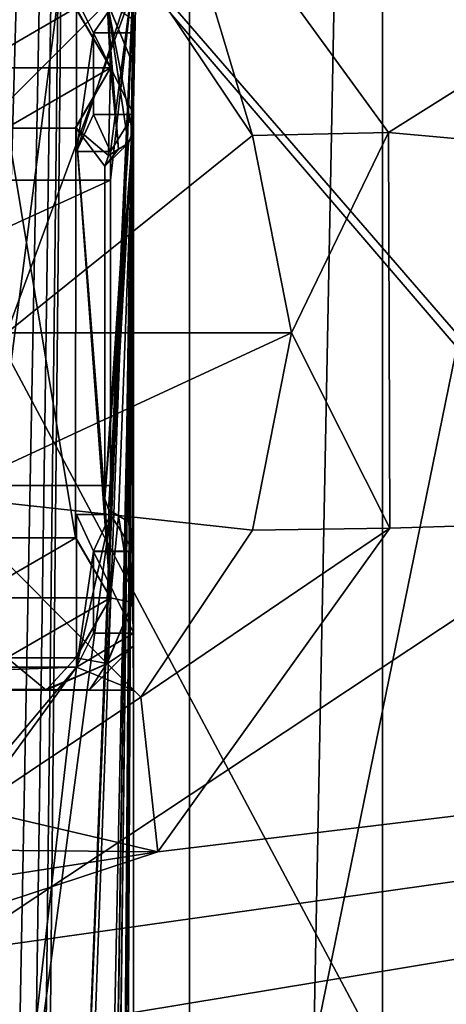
# Model space of a CAD drawing. Header units: millimetres. Extents: x -78 to 78, y -78 to 78.
# Tile 276 of 449: x 22 to 26, y 12 to 21. Entities that reach past the tile are written whole.
import ezdxf

# ---------------------------------------------------------------- set-up
doc = ezdxf.new("R2010")
doc.units = ezdxf.units.MM
doc.header["$LTSCALE"] = 41.718519
for name, color, linetype in [('10', 7, 'CONTINUOUS'), ('1978', 7, 'CONTINUOUS'), ('1980', 7, 'CONTINUOUS'), ('1983', 7, 'CONTINUOUS'), ('1986', 7, 'CONTINUOUS'), ('1988', 7, 'CONTINUOUS'), ('1989', 7, 'CONTINUOUS'), ('1993', 7, 'CONTINUOUS'), ('1994', 7, 'CONTINUOUS'), ('1997', 7, 'CONTINUOUS'), ('1998', 7, 'CONTINUOUS'), ('2001', 7, 'CONTINUOUS'), ('2007', 7, 'CONTINUOUS'), ('2011', 7, 'CONTINUOUS'), ('2012', 7, 'CONTINUOUS'), ('2015', 7, 'CONTINUOUS'), ('2017', 7, 'CONTINUOUS'), ('2019', 7, 'CONTINUOUS'), ('2020', 7, 'CONTINUOUS'), ('2021', 7, 'CONTINUOUS'), ('2023', 7, 'CONTINUOUS'), ('2024', 7, 'CONTINUOUS'), ('2027', 7, 'CONTINUOUS'), ('2029', 7, 'CONTINUOUS'), ('2032', 7, 'CONTINUOUS'), ('2036', 7, 'CONTINUOUS'), ('2038', 7, 'CONTINUOUS'), ('2042', 7, 'CONTINUOUS'), ('2044', 7, 'CONTINUOUS'), ('2045', 7, 'CONTINUOUS'), ('2046', 7, 'CONTINUOUS'), ('2047', 7, 'CONTINUOUS'), ('2049', 7, 'CONTINUOUS'), ('2051', 7, 'CONTINUOUS'), ('2052', 7, 'CONTINUOUS'), ('2054', 7, 'CONTINUOUS'), ('2055', 7, 'CONTINUOUS'), ('2058', 7, 'CONTINUOUS'), ('2063', 7, 'CONTINUOUS'), ('2066', 7, 'CONTINUOUS'), ('2069', 7, 'CONTINUOUS'), ('328', 7, 'CONTINUOUS'), ('344', 7, 'CONTINUOUS'), ('6', 7, 'CONTINUOUS'), ('748', 7, 'CONTINUOUS'), ('901', 7, 'CONTINUOUS'), ('947', 7, 'CONTINUOUS'), ('971', 7, 'CONTINUOUS')]:
    doc.layers.add(name, color=color, linetype=linetype)

msp = doc.modelspace()

# ---------------------------------------------------------------- linework, layer by layer
at = {"layer": '10', "linetype": 'CONTINUOUS'}
for points in [[(0, 22.25, -2), (48.5, 30.5, -2), (11.1265, 19.2675, -2), (0, 22.25, -2)], [(11.1265, 19.2675, -2), (48.5, 30.5, -2), (19.2675, 11.1265, -2), (11.1265, 19.2675, -2)], [(48.5, 30.5, -2), (49.5, -30.5, -2), (19.2675, 11.1265, -2), (48.5, 30.5, -2)]]:
    msp.add_3dface(points, dxfattribs=at)
at = {"layer": '1978', "color": 7, "linetype": 'CONTINUOUS'}
for points in [[(16.9, 21.1, 20.074), (23.1, 21.1, 20.074), (23.1, -21.1, 20.074), (16.9, 21.1, 20.074)], [(16.9, -21.1, 20.074), (16.9, 21.1, 20.074), (23.1, -21.1, 20.074), (16.9, -21.1, 20.074)]]:
    msp.add_3dface(points, dxfattribs=at)
at = {"layer": '1980', "color": 7, "linetype": 'CONTINUOUS'}
for points in [[(23.1, -21.1, 20.074), (23.1, 21.1, 20.074), (23.1, -21.1, 21.67), (23.1, -21.1, 20.074)], [(23.1, 21.1, 20.074), (23.1, 21.1, 21.67), (23.1, -21.1, 21.67), (23.1, 21.1, 20.074)]]:
    msp.add_3dface(points, dxfattribs=at)
at = {"layer": '1983', "color": 7, "linetype": 'CONTINUOUS'}
for points in [[(23.1, 21.1, 21.67), (22.9, 16.425, 21.67), (22.605, 8.9, 21.67), (23.1, 21.1, 21.67)], [(22.9, 19.575, 21.67), (23.1, 21.1, 21.67), (22.605, 19.575, 21.67), (22.9, 19.575, 21.67)], [(22.605, 19.575, 21.67), (23.1, 21.1, 21.67), (22.605, 20.9, 21.67), (22.605, 19.575, 21.67)], [(22.9, 7.575, 21.67), (23.1, 21.1, 21.67), (22.605, 7.575, 21.67), (22.9, 7.575, 21.67)], [(22.605, 7.575, 21.67), (23.1, 21.1, 21.67), (22.605, 8.9, 21.67), (22.605, 7.575, 21.67)], [(23.1, -21.1, 21.67), (23.1, 21.1, 21.67), (22.9, -19.575, 21.67), (23.1, -21.1, 21.67)], [(22.9, 16.425, 21.67), (23.1, 21.1, 21.67), (22.9, 16.675, 21.67), (22.9, 16.425, 21.67)], [(22.9, 16.675, 21.67), (23.1, 21.1, 21.67), (22.9, 19.325, 21.67), (22.9, 16.675, 21.67)], [(22.9, 19.325, 21.67), (23.1, 21.1, 21.67), (22.9, 19.575, 21.67), (22.9, 19.325, 21.67)], [(22.9, 4.425, 21.67), (23.1, 21.1, 21.67), (22.9, 4.675, 21.67), (22.9, 4.425, 21.67)], [(23.1, 21.1, 21.67), (22.9, 4.425, 21.67), (22.9, -4.425, 21.67), (23.1, 21.1, 21.67)], [(22.9, 4.675, 21.67), (23.1, 21.1, 21.67), (22.9, 7.325, 21.67), (22.9, 4.675, 21.67)], [(22.9, 7.325, 21.67), (23.1, 21.1, 21.67), (22.9, 7.575, 21.67), (22.9, 7.325, 21.67)], [(22.9, -7.575, 21.67), (23.1, 21.1, 21.67), (22.9, -7.325, 21.67), (22.9, -7.575, 21.67)], [(23.1, 21.1, 21.67), (22.9, -7.575, 21.67), (22.9, -16.425, 21.67), (23.1, 21.1, 21.67)], [(22.9, -7.325, 21.67), (23.1, 21.1, 21.67), (22.9, -4.675, 21.67), (22.9, -7.325, 21.67)], [(22.9, -4.675, 21.67), (23.1, 21.1, 21.67), (22.9, -4.425, 21.67), (22.9, -4.675, 21.67)], [(22.9, -19.575, 21.67), (23.1, 21.1, 21.67), (22.9, -19.325, 21.67), (22.9, -19.575, 21.67)], [(22.9, -19.325, 21.67), (23.1, 21.1, 21.67), (22.9, -16.675, 21.67), (22.9, -19.325, 21.67)], [(22.9, -16.675, 21.67), (23.1, 21.1, 21.67), (22.9, -16.425, 21.67), (22.9, -16.675, 21.67)], [(17.1, 16.675, 21.67), (22.9, 16.675, 21.67), (22.9, 19.325, 21.67), (17.1, 16.675, 21.67)], [(17.1, 16.675, 21.67), (22.9, 19.325, 21.67), (17.1, 19.325, 21.67), (17.1, 16.675, 21.67)], [(22.9, 16.425, 21.67), (22.605, 15.1, 21.67), (21.895, 8.9, 21.67), (22.9, 16.425, 21.67)], [(22.605, 8.9, 21.67), (22.9, 16.425, 21.67), (21.895, 8.9, 21.67), (22.605, 8.9, 21.67)], [(22.605, 15.1, 21.67), (22.9, 16.425, 21.67), (22.605, 16.425, 21.67), (22.605, 15.1, 21.67)], [(22.605, 15.1, 21.67), (21.895, 15.1, 21.67), (17.395, 8.9, 21.67), (22.605, 15.1, 21.67)], [(18.105, 8.9, 21.67), (22.605, 15.1, 21.67), (17.395, 8.9, 21.67), (18.105, 8.9, 21.67)], [(21.895, 8.9, 21.67), (22.605, 15.1, 21.67), (18.105, 8.9, 21.67), (21.895, 8.9, 21.67)]]:
    msp.add_3dface(points, dxfattribs=at)
at = {"layer": '1986', "color": 7, "linetype": 'CONTINUOUS'}
for points in [[(23.0971, 15.2824, 24.95), (23.0942, 15.6648, 24.95), (22.8666, 15.1261, 24.95), (23.0971, 15.2824, 24.95)], [(23.1, 14.9, 24.95), (23.0971, 15.2824, 24.95), (22.7176, 14.9029, 24.95), (23.1, 14.9, 24.95)], [(22.7176, 14.9029, 24.95), (23.0971, 15.2824, 24.95), (22.8666, 15.1261, 24.95), (22.7176, 14.9029, 24.95)], [(22.3352, 14.9058, 24.95), (22.7176, 14.9029, 24.95), (22.8666, 15.1261, 24.95), (22.3352, 14.9058, 24.95)]]:
    msp.add_3dface(points, dxfattribs=at)
at = {"layer": '1988', "color": 7, "linetype": 'CONTINUOUS'}
for points in [[(23.0943, 19.7448, 24.95), (23.0557, 19.6448, 24.95), (22.85, 16.56, 24.95), (23.0943, 19.7448, 24.95)], [(22.8821, 16.467, 24.95), (23.0943, 19.7448, 24.95), (22.85, 16.56, 24.95), (22.8821, 16.467, 24.95)], [(22.97, 16.413, 24.95), (23.0943, 19.7448, 24.95), (22.8821, 16.467, 24.95), (22.97, 16.413, 24.95)], [(23.0556, 16.3615, 24.95), (23.0943, 19.7448, 24.95), (22.97, 16.413, 24.95), (23.0556, 16.3615, 24.95)], [(23.0943, 16.2613, 24.95), (23.0943, 19.7448, 24.95), (23.0556, 16.3615, 24.95), (23.0943, 16.2613, 24.95)], [(23.0557, 19.6448, 24.95), (22.97, 19.593, 24.95), (22.85, 19.4461, 24.95), (23.0557, 19.6448, 24.95)], [(22.85, 16.56, 24.95), (23.0557, 19.6448, 24.95), (22.85, 19.4461, 24.95), (22.85, 16.56, 24.95)], [(22.85, 19.4461, 24.95), (22.97, 19.593, 24.95), (22.8853, 19.5429, 24.95), (22.85, 19.4461, 24.95)]]:
    msp.add_3dface(points, dxfattribs=at)
at = {"layer": '1989', "color": 7, "linetype": 'CONTINUOUS'}
msp.add_3dface([(23.0942, 20.3352, 24.95), (23.0971, 20.7176, 24.95), (22.8739, 20.8666, 24.95), (23.0942, 20.3352, 24.95)], dxfattribs=at)
at = {"layer": '1993', "color": 7, "linetype": 'CONTINUOUS'}
for points in [[(16.91, 14.9, 24.95), (23.1, 14.9, 22), (17.2824, 14.9029, 24.95), (16.91, 14.9, 24.95)], [(16.91, 14.9, 22), (23.1, 14.9, 22), (16.91, 14.9, 24.95), (16.91, 14.9, 22)], [(17.2824, 14.9029, 24.95), (23.1, 14.9, 22), (17.6648, 14.9, 24.95), (17.2824, 14.9029, 24.95)], [(17.6648, 14.9, 24.95), (23.1, 14.9, 22), (18.2552, 14.9057, 24.95), (17.6648, 14.9, 24.95)], [(18.2552, 14.9057, 24.95), (23.1, 14.9, 22), (21.7448, 14.9057, 24.95), (18.2552, 14.9057, 24.95)], [(21.74, 14.9, 25.1), (21.7448, 14.9057, 24.95), (22.3352, 14.9058, 24.95), (21.74, 14.9, 25.1)], [(22.34, 14.9, 25.1), (21.74, 14.9, 25.1), (22.3352, 14.9058, 24.95), (22.34, 14.9, 25.1)], [(21.7448, 14.9057, 24.95), (23.1, 14.9, 22), (22.3352, 14.9058, 24.95), (21.7448, 14.9057, 24.95)], [(22.3352, 14.9058, 24.95), (23.1, 14.9, 22), (22.7176, 14.9029, 24.95), (22.3352, 14.9058, 24.95)], [(23.1, 14.9, 22), (23.1, 14.9, 24.95), (22.7176, 14.9029, 24.95), (23.1, 14.9, 22)]]:
    msp.add_3dface(points, dxfattribs=at)
at = {"layer": '1994', "color": 7, "linetype": 'CONTINUOUS'}
for points in [[(22.9, 20.3, 25.1), (22.8703, 20.8703, 25.1), (22.5932, 20.8232, 25.1), (22.9, 20.3, 25.1)], [(23.09, 19.74, 25.1), (23.09, 20.34, 25.1), (22.8703, 20.8703, 25.1), (23.09, 19.74, 25.1)], [(23.09, 19.74, 25.1), (22.8703, 20.8703, 25.1), (23.0547, 19.6431, 25.1), (23.09, 19.74, 25.1)], [(23.0547, 19.6431, 25.1), (22.8703, 20.8703, 25.1), (22.97, 19.593, 25.1), (23.0547, 19.6431, 25.1)], [(22.97, 19.593, 25.1), (22.8703, 20.8703, 25.1), (22.9, 20.3, 25.1), (22.97, 19.593, 25.1)], [(22.5993, 19.7802, 25.1), (22.8821, 19.539, 25.1), (22.9, 20.3, 25.1), (22.5993, 19.7802, 25.1)], [(22.8821, 19.539, 25.1), (22.97, 19.593, 25.1), (22.9, 20.3, 25.1), (22.8821, 19.539, 25.1)], [(22.5961, 16.2216, 25.1), (22.0068, 19.7768, 25.1), (21.9998, 16.2192, 25.1), (22.5961, 16.2216, 25.1)], [(22.5993, 19.7802, 25.1), (22.0068, 19.7768, 25.1), (22.5961, 16.2216, 25.1), (22.5993, 19.7802, 25.1)], [(22.9, 15.7, 25.1), (22.5993, 19.7802, 25.1), (22.5961, 16.2216, 25.1), (22.9, 15.7, 25.1)], [(22.85, 19.4461, 25.1), (22.8821, 19.539, 25.1), (22.5993, 19.7802, 25.1), (22.85, 19.4461, 25.1)], [(22.85, 16.56, 25.1), (22.85, 19.4461, 25.1), (22.5993, 19.7802, 25.1), (22.85, 16.56, 25.1)], [(22.85, 16.56, 25.1), (22.5993, 19.7802, 25.1), (22.9, 15.7, 25.1), (22.85, 16.56, 25.1)], [(22.8853, 16.4631, 25.1), (22.85, 16.56, 25.1), (22.9, 15.7, 25.1), (22.8853, 16.4631, 25.1)], [(22.97, 16.413, 25.1), (22.8853, 16.4631, 25.1), (22.9, 15.7, 25.1), (22.97, 16.413, 25.1)], [(23.09, 15.66, 25.1), (22.97, 16.413, 25.1), (22.9, 15.7, 25.1), (23.09, 15.66, 25.1)], [(22.97, 16.413, 25.1), (23.09, 15.66, 25.1), (23.0579, 16.359, 25.1), (22.97, 16.413, 25.1)], [(23.09, 15.66, 25.1), (23.09, 16.2661, 25.1), (23.0579, 16.359, 25.1), (23.09, 15.66, 25.1)], [(22.5993, 15.1802, 25.1), (22.8703, 15.1297, 25.1), (22.9, 15.7, 25.1), (22.5993, 15.1802, 25.1)], [(22.8703, 15.1297, 25.1), (23.09, 15.66, 25.1), (22.9, 15.7, 25.1), (22.8703, 15.1297, 25.1)], [(21.74, 14.9, 25.1), (22.34, 14.9, 25.1), (22.0068, 15.1768, 25.1), (21.74, 14.9, 25.1)], [(22.0068, 15.1768, 25.1), (22.34, 14.9, 25.1), (22.5993, 15.1802, 25.1), (22.0068, 15.1768, 25.1)], [(22.34, 14.9, 25.1), (22.8703, 15.1297, 25.1), (22.5993, 15.1802, 25.1), (22.34, 14.9, 25.1)]]:
    msp.add_3dface(points, dxfattribs=at)
at = {"layer": '1997', "color": 7, "linetype": 'CONTINUOUS'}
for points in [[(23.1, 20.605, 22), (23.1, 21.1, 22), (23.0971, 20.7176, 24.95), (23.1, 20.605, 22)], [(23.0971, 20.7176, 24.95), (23.0942, 20.3352, 24.95), (23.1, 20.6025, 22.35), (23.0971, 20.7176, 24.95)], [(23.1, 20.605, 22), (23.0971, 20.7176, 24.95), (23.1, 20.6025, 22.35), (23.1, 20.605, 22)], [(23.1, 20.6025, 22.35), (23.0942, 20.3352, 24.95), (23.1, 19.8975, 22.35), (23.1, 20.6025, 22.35)], [(23.09, 20.34, 25.1), (23.09, 19.74, 25.1), (23.0942, 20.3352, 24.95), (23.09, 20.34, 25.1)], [(23.0942, 20.3352, 24.95), (23.09, 19.74, 25.1), (23.1, 19.8975, 22.35), (23.0942, 20.3352, 24.95)], [(23.09, 19.74, 25.1), (23.1, 19.895, 22), (23.1, 19.8975, 22.35), (23.09, 19.74, 25.1)], [(23.0943, 19.7448, 24.95), (23.1, 19.895, 22), (23.09, 19.74, 25.1), (23.0943, 19.7448, 24.95)], [(23.1, 16.105, 22), (23.1, 19.895, 22), (23.0943, 16.2613, 24.95), (23.1, 16.105, 22)], [(23.0943, 16.2613, 24.95), (23.1, 19.895, 22), (23.0943, 19.7448, 24.95), (23.0943, 16.2613, 24.95)], [(23.09, 15.66, 25.1), (23.0943, 16.2613, 24.95), (23.09, 16.2661, 25.1), (23.09, 15.66, 25.1)], [(23.1, 16.1025, 22.35), (23.0943, 16.2613, 24.95), (23.09, 15.66, 25.1), (23.1, 16.1025, 22.35)], [(23.1, 16.105, 22), (23.0943, 16.2613, 24.95), (23.1, 16.1025, 22.35), (23.1, 16.105, 22)], [(23.0942, 15.6648, 24.95), (23.1, 16.1025, 22.35), (23.09, 15.66, 25.1), (23.0942, 15.6648, 24.95)], [(23.1, 15.3975, 22.35), (23.1, 16.1025, 22.35), (23.0942, 15.6648, 24.95), (23.1, 15.3975, 22.35)], [(23.0971, 15.2824, 24.95), (23.1, 15.3975, 22.35), (23.0942, 15.6648, 24.95), (23.0971, 15.2824, 24.95)], [(23.1, 15.395, 22), (23.1, 15.3975, 22.35), (23.0971, 15.2824, 24.95), (23.1, 15.395, 22)], [(23.1, 14.9, 24.95), (23.1, 15.395, 22), (23.0971, 15.2824, 24.95), (23.1, 14.9, 24.95)], [(23.1, 14.9, 22), (23.1, 15.395, 22), (23.1, 14.9, 24.95), (23.1, 14.9, 22)]]:
    msp.add_3dface(points, dxfattribs=at)
at = {"layer": '1998', "color": 7, "linetype": 'CONTINUOUS'}
for points in [[(22.8666, 15.1261, 24.95), (23.0942, 15.6648, 24.95), (22.8703, 15.1297, 25.1), (22.8666, 15.1261, 24.95)], [(23.0942, 15.6648, 24.95), (23.09, 15.66, 25.1), (22.8703, 15.1297, 25.1), (23.0942, 15.6648, 24.95)], [(22.34, 14.9, 25.1), (22.3352, 14.9058, 24.95), (22.8666, 15.1261, 24.95), (22.34, 14.9, 25.1)], [(22.34, 14.9, 25.1), (22.8666, 15.1261, 24.95), (22.8703, 15.1297, 25.1), (22.34, 14.9, 25.1)]]:
    msp.add_3dface(points, dxfattribs=at)
at = {"layer": '2001', "color": 7, "linetype": 'CONTINUOUS'}
for points in [[(23.1, 15.3975, 22.35), (23.1, 15.395, 22), (22.7525, 15.395, 22.35), (23.1, 15.3975, 22.35)], [(23.1, 15.395, 22), (22.7525, 15.395, 22), (22.7525, 15.395, 22.35), (23.1, 15.395, 22)]]:
    msp.add_3dface(points, dxfattribs=at)
at = {"layer": '2007', "color": 7, "linetype": 'CONTINUOUS'}
for points in [[(23.1, 19.8975, 22.35), (23.1, 19.895, 22), (22.7525, 19.895, 22.35), (23.1, 19.8975, 22.35)], [(23.1, 19.895, 22), (22.7525, 19.895, 22), (22.7525, 19.895, 22.35), (23.1, 19.895, 22)]]:
    msp.add_3dface(points, dxfattribs=at)
at = {"layer": '2011', "color": 7, "linetype": 'CONTINUOUS'}
for points in [[(23.09, 19.74, 25.1), (23.0547, 19.6431, 25.1), (23.0557, 19.6448, 24.95), (23.09, 19.74, 25.1)], [(23.0943, 19.7448, 24.95), (23.09, 19.74, 25.1), (23.0557, 19.6448, 24.95), (23.0943, 19.7448, 24.95)], [(23.0547, 19.6431, 25.1), (22.97, 19.593, 25.1), (23.0557, 19.6448, 24.95), (23.0547, 19.6431, 25.1)], [(23.0557, 19.6448, 24.95), (22.97, 19.593, 25.1), (22.97, 19.593, 24.95), (23.0557, 19.6448, 24.95)]]:
    msp.add_3dface(points, dxfattribs=at)
at = {"layer": '2012', "color": 7, "linetype": 'CONTINUOUS'}
for points in [[(22.97, 16.413, 25.1), (23.0579, 16.359, 25.1), (22.97, 16.413, 24.95), (22.97, 16.413, 25.1)], [(23.0579, 16.359, 25.1), (23.0556, 16.3615, 24.95), (22.97, 16.413, 24.95), (23.0579, 16.359, 25.1)], [(23.09, 16.2661, 25.1), (23.0943, 16.2613, 24.95), (23.0556, 16.3615, 24.95), (23.09, 16.2661, 25.1)], [(23.0579, 16.359, 25.1), (23.09, 16.2661, 25.1), (23.0556, 16.3615, 24.95), (23.0579, 16.359, 25.1)]]:
    msp.add_3dface(points, dxfattribs=at)
at = {"layer": '2015', "color": 7, "linetype": 'CONTINUOUS'}
for points in [[(23.1, 21.1, 22), (22.7525, 20.605, 22), (22.605, 20.9, 22), (23.1, 21.1, 22)], [(23.1, 20.605, 22), (22.7525, 20.605, 22), (23.1, 21.1, 22), (23.1, 20.605, 22)], [(22.605, 20.9, 22), (22.7525, 20.605, 22), (22.605, 19.575, 22), (22.605, 20.9, 22)], [(22.7525, 20.605, 22), (22.7525, 19.895, 22), (22.605, 19.575, 22), (22.7525, 20.605, 22)], [(22.605, 19.575, 22), (22.7525, 19.895, 22), (22.9, 19.575, 22), (22.605, 19.575, 22)], [(22.7525, 19.895, 22), (23.1, 19.895, 22), (22.9, 19.575, 22), (22.7525, 19.895, 22)], [(23.1, 19.895, 22), (23.1, 16.105, 22), (22.9, 16.425, 22), (23.1, 19.895, 22)], [(22.9, 19.575, 22), (23.1, 19.895, 22), (22.9, 16.425, 22), (22.9, 19.575, 22)], [(22.605, 16.425, 22), (22.7525, 16.105, 22), (22.605, 15.1, 22), (22.605, 16.425, 22)], [(22.7525, 16.105, 22), (22.605, 16.425, 22), (22.9, 16.425, 22), (22.7525, 16.105, 22)], [(23.1, 16.105, 22), (22.7525, 16.105, 22), (22.9, 16.425, 22), (23.1, 16.105, 22)], [(22.7525, 16.105, 22), (22.7525, 15.395, 22), (22.605, 15.1, 22), (22.7525, 16.105, 22)], [(23.1, 15.395, 22), (23.1, 14.9, 22), (22.605, 15.1, 22), (23.1, 15.395, 22)], [(22.7525, 15.395, 22), (23.1, 15.395, 22), (22.605, 15.1, 22), (22.7525, 15.395, 22)], [(23.1, 14.9, 22), (16.91, 14.9, 22), (22.605, 15.1, 22), (23.1, 14.9, 22)], [(22.605, 15.1, 22), (16.91, 14.9, 22), (17.395, 15.1, 22), (22.605, 15.1, 22)]]:
    msp.add_3dface(points, dxfattribs=at)
at = {"layer": '2017', "color": 7, "linetype": 'CONTINUOUS'}
for points in [[(23.1, 16.1025, 22.35), (23.1, 15.3975, 22.35), (22.7525, 16.1025, 22.35), (23.1, 16.1025, 22.35)], [(22.7525, 16.1025, 22.35), (23.1, 15.3975, 22.35), (22.7525, 15.395, 22.35), (22.7525, 16.1025, 22.35)]]:
    msp.add_3dface(points, dxfattribs=at)
at = {"layer": '2019', "color": 7, "linetype": 'CONTINUOUS'}
for points in [[(22.8703, 20.8703, 25.1), (23.09, 20.34, 25.1), (22.8739, 20.8666, 24.95), (22.8703, 20.8703, 25.1)], [(23.09, 20.34, 25.1), (23.0942, 20.3352, 24.95), (22.8739, 20.8666, 24.95), (23.09, 20.34, 25.1)]]:
    msp.add_3dface(points, dxfattribs=at)
at = {"layer": '2020', "color": 7, "linetype": 'CONTINUOUS'}
for points in [[(22.97, 19.593, 25.1), (22.8821, 19.539, 25.1), (22.97, 19.593, 24.95), (22.97, 19.593, 25.1)], [(22.97, 19.593, 24.95), (22.8821, 19.539, 25.1), (22.8853, 19.5429, 24.95), (22.97, 19.593, 24.95)], [(22.8821, 19.539, 25.1), (22.85, 19.4461, 25.1), (22.8853, 19.5429, 24.95), (22.8821, 19.539, 25.1)], [(22.85, 19.4461, 25.1), (22.85, 19.4461, 24.95), (22.8853, 19.5429, 24.95), (22.85, 19.4461, 25.1)]]:
    msp.add_3dface(points, dxfattribs=at)
at = {"layer": '2021', "color": 7, "linetype": 'CONTINUOUS'}
for points in [[(22.85, 16.56, 25.1), (22.8853, 16.4631, 25.1), (22.85, 16.56, 24.95), (22.85, 16.56, 25.1)], [(22.8853, 16.4631, 25.1), (22.8821, 16.467, 24.95), (22.85, 16.56, 24.95), (22.8853, 16.4631, 25.1)], [(22.8853, 16.4631, 25.1), (22.97, 16.413, 25.1), (22.8821, 16.467, 24.95), (22.8853, 16.4631, 25.1)], [(22.97, 16.413, 25.1), (22.97, 16.413, 24.95), (22.8821, 16.467, 24.95), (22.97, 16.413, 25.1)]]:
    msp.add_3dface(points, dxfattribs=at)
at = {"layer": '2023', "color": 7, "linetype": 'CONTINUOUS'}
for points in [[(23.1, 20.6025, 22.35), (23.1, 19.8975, 22.35), (22.7525, 20.6025, 22.35), (23.1, 20.6025, 22.35)], [(23.1, 19.8975, 22.35), (22.7525, 19.895, 22.35), (22.7525, 20.6025, 22.35), (23.1, 19.8975, 22.35)]]:
    msp.add_3dface(points, dxfattribs=at)
at = {"layer": '2024', "color": 7, "linetype": 'CONTINUOUS'}
for points in [[(22.7525, 19.895, 22), (22.7525, 20.605, 22), (22.7525, 19.895, 22.35), (22.7525, 19.895, 22)], [(22.7525, 19.895, 22.35), (22.7525, 20.605, 22), (22.7525, 20.6025, 22.35), (22.7525, 19.895, 22.35)]]:
    msp.add_3dface(points, dxfattribs=at)
at = {"layer": '2027', "color": 7, "linetype": 'CONTINUOUS'}
for points in [[(22.85, 19.4461, 25.1), (22.85, 16.56, 25.1), (22.85, 19.4461, 24.95), (22.85, 19.4461, 25.1)], [(22.85, 16.56, 25.1), (22.85, 16.56, 24.95), (22.85, 19.4461, 24.95), (22.85, 16.56, 25.1)]]:
    msp.add_3dface(points, dxfattribs=at)
at = {"layer": '2029', "color": 7, "linetype": 'CONTINUOUS'}
for points in [[(22.7525, 20.605, 22), (23.1, 20.605, 22), (23.1, 20.6025, 22.35), (22.7525, 20.605, 22)], [(22.7525, 20.605, 22), (23.1, 20.6025, 22.35), (22.7525, 20.6025, 22.35), (22.7525, 20.605, 22)]]:
    msp.add_3dface(points, dxfattribs=at)
at = {"layer": '2032', "color": 7, "linetype": 'CONTINUOUS'}
for points in [[(22.7525, 16.105, 22), (23.1, 16.105, 22), (23.1, 16.1025, 22.35), (22.7525, 16.105, 22)], [(22.7525, 16.105, 22), (23.1, 16.1025, 22.35), (22.7525, 16.1025, 22.35), (22.7525, 16.105, 22)]]:
    msp.add_3dface(points, dxfattribs=at)
at = {"layer": '2036', "color": 7, "linetype": 'CONTINUOUS'}
for points in [[(22.9, 20.3, 25.1), (22.5932, 20.8232, 25.1), (22.9, 20.3, 25.5), (22.9, 20.3, 25.1)], [(22.9, 20.3, 25.5), (22.5932, 20.8232, 25.1), (22.5993, 20.8198, 25.5), (22.9, 20.3, 25.5)]]:
    msp.add_3dface(points, dxfattribs=at)
at = {"layer": '2038', "color": 7, "linetype": 'CONTINUOUS'}
for points in [[(22.7525, 15.395, 22), (22.7525, 16.105, 22), (22.7525, 15.395, 22.35), (22.7525, 15.395, 22)], [(22.7525, 16.105, 22), (22.7525, 16.1025, 22.35), (22.7525, 15.395, 22.35), (22.7525, 16.105, 22)]]:
    msp.add_3dface(points, dxfattribs=at)
at = {"layer": '2042', "color": 7, "linetype": 'CONTINUOUS'}
for points in [[(22.605, 16.425, 21.67), (22.9, 16.425, 21.67), (22.9, 16.425, 22), (22.605, 16.425, 21.67)], [(22.605, 16.425, 22), (22.605, 16.425, 21.67), (22.9, 16.425, 22), (22.605, 16.425, 22)]]:
    msp.add_3dface(points, dxfattribs=at)
at = {"layer": '2044', "color": 7, "linetype": 'CONTINUOUS'}
for points in [[(22.5961, 16.2216, 25.1), (21.9998, 16.2192, 25.1), (22.0068, 16.2232, 25.5), (22.5961, 16.2216, 25.1)], [(22.5993, 16.2198, 25.5), (22.5961, 16.2216, 25.1), (22.0068, 16.2232, 25.5), (22.5993, 16.2198, 25.5)], [(22.9, 15.7, 25.1), (22.5961, 16.2216, 25.1), (22.9, 15.7, 25.5), (22.9, 15.7, 25.1)], [(22.9, 15.7, 25.5), (22.5961, 16.2216, 25.1), (22.5993, 16.2198, 25.5), (22.9, 15.7, 25.5)]]:
    msp.add_3dface(points, dxfattribs=at)
at = {"layer": '2045', "color": 7, "linetype": 'CONTINUOUS'}
for points in [[(22.5993, 19.7802, 25.1), (22.9, 20.3, 25.1), (22.5932, 19.7768, 25.5), (22.5993, 19.7802, 25.1)], [(22.9, 20.3, 25.1), (22.9, 20.3, 25.5), (22.5932, 19.7768, 25.5), (22.9, 20.3, 25.1)], [(22.0007, 19.7802, 25.5), (22.0068, 19.7768, 25.1), (22.5932, 19.7768, 25.5), (22.0007, 19.7802, 25.5)], [(22.0068, 19.7768, 25.1), (22.5993, 19.7802, 25.1), (22.5932, 19.7768, 25.5), (22.0068, 19.7768, 25.1)]]:
    msp.add_3dface(points, dxfattribs=at)
at = {"layer": '2046', "color": 7, "linetype": 'CONTINUOUS'}
for points in [[(22.5993, 20.8198, 25.5), (22.0068, 20.8232, 25.5), (21.7, 20.3, 25.5), (22.5993, 20.8198, 25.5)], [(22.9, 20.3, 25.5), (22.5993, 20.8198, 25.5), (21.7, 20.3, 25.5), (22.9, 20.3, 25.5)], [(22.9, 20.3, 25.5), (21.7, 20.3, 25.5), (22.0007, 19.7802, 25.5), (22.9, 20.3, 25.5)], [(22.9, 20.3, 25.5), (22.0007, 19.7802, 25.5), (22.5932, 19.7768, 25.5), (22.9, 20.3, 25.5)]]:
    msp.add_3dface(points, dxfattribs=at)
at = {"layer": '2047', "color": 7, "linetype": 'CONTINUOUS'}
for points in [[(22.605, 15.1, 21.67), (22.605, 16.425, 21.67), (22.605, 15.1, 22), (22.605, 15.1, 21.67)], [(22.605, 16.425, 21.67), (22.605, 16.425, 22), (22.605, 15.1, 22), (22.605, 16.425, 21.67)]]:
    msp.add_3dface(points, dxfattribs=at)
at = {"layer": '2049', "color": 7, "linetype": 'CONTINUOUS'}
for points in [[(22.9, 19.325, 21.67), (22.9, 19.575, 21.67), (22.9, 19.325, 21.9), (22.9, 19.325, 21.67)], [(22.9, 19.575, 21.67), (22.9, 19.575, 22), (22.9, 19.325, 21.9), (22.9, 19.575, 21.67)], [(22.9, 19.575, 22), (22.9, 16.425, 22), (22.9, 19.325, 21.9), (22.9, 19.575, 22)], [(22.9, 19.325, 21.9), (22.9, 16.425, 22), (22.9, 16.675, 21.9), (22.9, 19.325, 21.9)], [(22.9, 16.425, 21.67), (22.9, 16.675, 21.67), (22.9, 16.425, 22), (22.9, 16.425, 21.67)], [(22.9, 16.425, 22), (22.9, 16.675, 21.67), (22.9, 16.675, 21.9), (22.9, 16.425, 22)]]:
    msp.add_3dface(points, dxfattribs=at)
at = {"layer": '2051', "color": 7, "linetype": 'CONTINUOUS'}
for points in [[(22.5993, 15.1802, 25.1), (22.9, 15.7, 25.1), (22.5961, 15.1784, 25.5), (22.5993, 15.1802, 25.1)], [(22.9, 15.7, 25.1), (22.9, 15.7, 25.5), (22.5961, 15.1784, 25.5), (22.9, 15.7, 25.1)], [(21.9998, 15.1808, 25.5), (22.0068, 15.1768, 25.1), (22.5961, 15.1784, 25.5), (21.9998, 15.1808, 25.5)], [(22.0068, 15.1768, 25.1), (22.5993, 15.1802, 25.1), (22.5961, 15.1784, 25.5), (22.0068, 15.1768, 25.1)]]:
    msp.add_3dface(points, dxfattribs=at)
at = {"layer": '2052', "color": 7, "linetype": 'CONTINUOUS'}
for points in [[(22.5993, 16.2198, 25.5), (22.0068, 16.2232, 25.5), (21.7, 15.7, 25.5), (22.5993, 16.2198, 25.5)], [(22.9, 15.7, 25.5), (22.5993, 16.2198, 25.5), (21.7, 15.7, 25.5), (22.9, 15.7, 25.5)], [(22.9, 15.7, 25.5), (21.7, 15.7, 25.5), (21.9998, 15.1808, 25.5), (22.9, 15.7, 25.5)], [(22.9, 15.7, 25.5), (21.9998, 15.1808, 25.5), (22.5961, 15.1784, 25.5), (22.9, 15.7, 25.5)]]:
    msp.add_3dface(points, dxfattribs=at)
at = {"layer": '2054', "color": 7, "linetype": 'CONTINUOUS'}
for points in [[(22.9, 19.575, 21.67), (22.605, 19.575, 21.67), (22.605, 19.575, 22), (22.9, 19.575, 21.67)], [(22.9, 19.575, 21.67), (22.605, 19.575, 22), (22.9, 19.575, 22), (22.9, 19.575, 21.67)]]:
    msp.add_3dface(points, dxfattribs=at)
at = {"layer": '2055', "color": 7, "linetype": 'CONTINUOUS'}
for points in [[(22.605, 15.1, 22), (17.395, 15.1, 22), (21.895, 15.1, 21.9), (22.605, 15.1, 22)], [(21.895, 15.1, 21.67), (22.605, 15.1, 21.67), (21.895, 15.1, 21.9), (21.895, 15.1, 21.67)], [(22.605, 15.1, 21.67), (22.605, 15.1, 22), (21.895, 15.1, 21.9), (22.605, 15.1, 21.67)]]:
    msp.add_3dface(points, dxfattribs=at)
at = {"layer": '2058', "color": 7, "linetype": 'CONTINUOUS'}
for points in [[(22.605, 19.575, 21.67), (22.605, 20.9, 21.67), (22.605, 19.575, 22), (22.605, 19.575, 21.67)], [(22.605, 20.9, 21.67), (22.605, 20.9, 22), (22.605, 19.575, 22), (22.605, 20.9, 21.67)]]:
    msp.add_3dface(points, dxfattribs=at)
at = {"layer": '2063', "color": 7, "linetype": 'CONTINUOUS'}
for points in [[(22.9, 16.675, 21.67), (17.1, 16.675, 21.67), (22.9, 16.675, 21.9), (22.9, 16.675, 21.67)], [(22.9, 16.675, 21.9), (17.1, 16.675, 21.67), (17.1, 16.675, 21.9), (22.9, 16.675, 21.9)]]:
    msp.add_3dface(points, dxfattribs=at)
at = {"layer": '2066', "color": 7, "linetype": 'CONTINUOUS'}
for points in [[(17.1, 19.325, 21.67), (22.9, 19.325, 21.67), (17.1, 19.325, 21.9), (17.1, 19.325, 21.67)], [(22.9, 19.325, 21.67), (22.9, 19.325, 21.9), (17.1, 19.325, 21.9), (22.9, 19.325, 21.67)]]:
    msp.add_3dface(points, dxfattribs=at)
at = {"layer": '2069', "color": 7, "linetype": 'CONTINUOUS'}
for points in [[(22.9, 19.325, 21.9), (22.9, 16.675, 21.9), (17.1, 16.675, 21.9), (22.9, 19.325, 21.9)], [(17.1, 19.325, 21.9), (22.9, 19.325, 21.9), (17.1, 16.675, 21.9), (17.1, 19.325, 21.9)]]:
    msp.add_3dface(points, dxfattribs=at)
at = {"layer": '328', "linetype": 'CONTINUOUS'}
for points in [[(15.5, -30, 15), (15.5, 30, 15), (32.5, -30, 15), (15.5, -30, 15)], [(15.5, 30, 15), (32.5, 30, 15), (72.3187, 15.3427, 15), (15.5, 30, 15)], [(32.5, -30, 15), (15.5, 30, 15), (47.5, -30, 15), (32.5, -30, 15)], [(47.5, -30, 15), (15.5, 30, 15), (67, -30, 15), (47.5, -30, 15)], [(67, -30, 15), (15.5, 30, 15), (67.5, -30, 15), (67, -30, 15)], [(67.5, -30, 15), (15.5, 30, 15), (72.3187, -15.3427, 15), (67.5, -30, 15)], [(72.3187, -15.3427, 15), (15.5, 30, 15), (73.9493, 0, 15), (72.3187, -15.3427, 15)], [(73.9493, 0, 15), (15.5, 30, 15), (72.3187, 15.3427, 15), (73.9493, 0, 15)]]:
    msp.add_3dface(points, dxfattribs=at)
at = {"layer": '344', "linetype": 'CONTINUOUS'}
for points in [[(15.5, 30, 16.5), (15.5, -30, 16.5), (32.5, 30, 16.5), (15.5, 30, 16.5)], [(32.5, 30, 16.5), (15.5, -30, 16.5), (47.5, 30, 16.5), (32.5, 30, 16.5)], [(47.5, 30, 16.5), (15.5, -30, 16.5), (67, 30, 16.5), (47.5, 30, 16.5)], [(67, 30, 16.5), (15.5, -30, 16.5), (67.5, 30, 16.5), (67, 30, 16.5)], [(67.5, 30, 16.5), (15.5, -30, 16.5), (72.3187, 15.3427, 16.5), (67.5, 30, 16.5)], [(72.3187, 15.3427, 16.5), (15.5, -30, 16.5), (73.9493, 0, 16.5), (72.3187, 15.3427, 16.5)]]:
    msp.add_3dface(points, dxfattribs=at)
at = {"layer": '6', "linetype": 'CONTINUOUS'}
for points in [[(15.5, 33), (15.5, -33), (24, 33), (15.5, 33)], [(24, 33), (15.5, -33), (29, 33), (24, 33)], [(29, 33), (15.5, -33), (32.5, 33), (29, 33)], [(32.5, 33), (15.5, -33), (47.5, 33), (32.5, 33)], [(47.5, 33), (15.5, -33), (48.5, 31), (47.5, 33)], [(48.5, 31), (15.5, -33), (48.5, 30.5), (48.5, 31)], [(48.5, 30.5), (15.5, -33), (49.5, 30.5), (48.5, 30.5)], [(49.5, 30.5), (15.5, -33), (48.5, -30.5), (49.5, 30.5)]]:
    msp.add_3dface(points, dxfattribs=at)
at = {"layer": '748', "color": 7, "linetype": 'CONTINUOUS'}
for points in [[(25.3127, 19.738, 28.7), (45.9767, 32.7174, 28.7), (23.2898, 22.5189, 28.7), (25.3127, 19.738, 28.7)], [(53.7537, 17.1708, 28.7), (45.9767, 32.7174, 28.7), (25.3127, 19.738, 28.7), (53.7537, 17.1708, 28.7)], [(25.3267, 16.305, 28.7), (53.7537, 17.1708, 28.7), (25.3127, 19.738, 28.7), (25.3267, 16.305, 28.7)], [(20, 11.5902, 28.7), (23.2898, 10.5189, 28.7), (53.7537, 17.1708, 28.7), (20, 11.5902, 28.7)], [(20, 11.5902, 28.7), (53.7537, 17.1708, 28.7), (20, 12.4098, 28.7), (20, 11.5902, 28.7)], [(20, 12.4098, 28.7), (53.7537, 17.1708, 28.7), (23.3103, 13.4963, 28.7), (20, 12.4098, 28.7)], [(23.2898, 10.5189, 28.7), (25.3127, 7.738, 28.7), (53.7537, 17.1708, 28.7), (23.2898, 10.5189, 28.7)], [(25.3267, 4.305, 28.7), (23.3103, 1.4963, 28.7), (53.7537, 17.1708, 28.7), (25.3267, 4.305, 28.7)], [(53.7537, 17.1708, 28.7), (23.3103, 1.4963, 28.7), (56.4299, 0, 28.7), (53.7537, 17.1708, 28.7)], [(23.3103, 13.4963, 28.7), (53.7537, 17.1708, 28.7), (25.3267, 16.305, 28.7), (23.3103, 13.4963, 28.7)], [(25.3127, 7.738, 28.7), (25.3267, 4.305, 28.7), (53.7537, 17.1708, 28.7), (25.3127, 7.738, 28.7)]]:
    msp.add_3dface(points, dxfattribs=at)
at = {"layer": '901', "color": 7, "linetype": 'CONTINUOUS'}
for points in [[(24.1317, 19.7114, 28.4361), (23.2898, 22.5189, 28.7), (23.1623, 21.1623, 28.4361), (24.1317, 19.7114, 28.4361)], [(25.3127, 19.738, 28.7), (23.2898, 22.5189, 28.7), (24.1317, 19.7114, 28.4361), (25.3127, 19.738, 28.7)], [(24.4721, 18, 28.4361), (25.3127, 19.738, 28.7), (24.1317, 19.7114, 28.4361), (24.4721, 18, 28.4361)], [(25.3267, 16.305, 28.7), (25.3127, 19.738, 28.7), (24.4721, 18, 28.4361), (25.3267, 16.305, 28.7)], [(24.1317, 16.2886, 28.4361), (25.3267, 16.305, 28.7), (24.4721, 18, 28.4361), (24.1317, 16.2886, 28.4361)], [(23.3103, 13.4963, 28.7), (25.3267, 16.305, 28.7), (23.1623, 14.8377, 28.4361), (23.3103, 13.4963, 28.7)], [(23.1623, 14.8377, 28.4361), (25.3267, 16.305, 28.7), (24.1317, 16.2886, 28.4361), (23.1623, 14.8377, 28.4361)], [(21.7114, 13.8683, 28.4361), (23.3103, 13.4963, 28.7), (23.1623, 14.8377, 28.4361), (21.7114, 13.8683, 28.4361)], [(20, 13.5279, 28.4361), (23.3103, 13.4963, 28.7), (21.7114, 13.8683, 28.4361), (20, 13.5279, 28.4361)], [(23.3103, 13.4963, 28.7), (20, 13.5279, 28.4361), (20, 12.9842, 28.6331), (23.3103, 13.4963, 28.7)], [(20, 12.4098, 28.7), (23.3103, 13.4963, 28.7), (20, 12.9842, 28.6331), (20, 12.4098, 28.7)]]:
    msp.add_3dface(points, dxfattribs=at)
at = {"layer": '947', "color": 7, "linetype": 'CONTINUOUS'}
for points in [[(23.1623, 21.1623, 28.4361), (21.7114, 22.1317, 28.4361), (21.414, 19.4144, 27.2), (23.1623, 21.1623, 28.4361)], [(22, 18, 27.2), (23.1623, 21.1623, 28.4361), (21.414, 19.4144, 27.2), (22, 18, 27.2)], [(24.1317, 19.7114, 28.4361), (23.1623, 21.1623, 28.4361), (22, 18, 27.2), (24.1317, 19.7114, 28.4361)], [(24.4721, 18, 28.4361), (24.1317, 19.7114, 28.4361), (22, 18, 27.2), (24.4721, 18, 28.4361)], [(24.1317, 16.2886, 28.4361), (24.4721, 18, 28.4361), (21.414, 16.5856, 27.2), (24.1317, 16.2886, 28.4361)], [(21.414, 16.5856, 27.2), (24.4721, 18, 28.4361), (22, 18, 27.2), (21.414, 16.5856, 27.2)], [(21.7114, 13.8683, 28.4361), (23.1623, 14.8377, 28.4361), (21.414, 16.5856, 27.2), (21.7114, 13.8683, 28.4361)], [(23.1623, 14.8377, 28.4361), (24.1317, 16.2886, 28.4361), (21.414, 16.5856, 27.2), (23.1623, 14.8377, 28.4361)]]:
    msp.add_3dface(points, dxfattribs=at)
at = {"layer": '971', "color": 7, "linetype": 'CONTINUOUS'}
for points in [[(22.6857, 42.2511, 26.2), (23.5864, 43.6175, 26.2), (21.8299, -41.6203, 26.2), (22.6857, 42.2511, 26.2)], [(21.8299, -41.6203, 26.2), (23.5864, 43.6175, 26.2), (23.5864, -43.6175, 26.2), (21.8299, -41.6203, 26.2)], [(23.5864, 43.6175, 26.2), (25.2628, 42.4773, 26.2), (23.5864, -43.6175, 26.2), (23.5864, 43.6175, 26.2)], [(23.5864, -43.6175, 26.2), (25.2628, 42.4773, 26.2), (25.2628, -42.4773, 26.2), (23.5864, -43.6175, 26.2)], [(25.2628, 42.4773, 26.2), (27.25, 42.0754, 26.2), (25.2628, -42.4773, 26.2), (25.2628, 42.4773, 26.2)], [(21.305, 41.3847, 26.2), (22.6857, 42.2511, 26.2), (21.4249, 19.403, 26.2), (21.305, 41.3847, 26.2)], [(21.4249, 19.403, 26.2), (22.6857, 42.2511, 26.2), (22, 17.9921, 26.2), (21.4249, 19.403, 26.2)], [(22.6857, 42.2511, 26.2), (21.8299, -41.6203, 26.2), (22, -18.0079, 26.2), (22.6857, 42.2511, 26.2)], [(22.6857, 42.2511, 26.2), (22, 5.9921, 26.2), (22, 17.9921, 26.2), (22.6857, 42.2511, 26.2)], [(22, 5.9921, 26.2), (22.6857, 42.2511, 26.2), (22, -6.0079, 26.2), (22, 5.9921, 26.2)], [(22, -6.0079, 26.2), (22.6857, 42.2511, 26.2), (22, -18.0079, 26.2), (22, -6.0079, 26.2)], [(27.25, 42.0754, 26.2), (26.0291, -36.5416, 26.2), (25.2628, -42.4773, 26.2), (27.25, 42.0754, 26.2)]]:
    msp.add_3dface(points, dxfattribs=at)

doc.saveas('drawing.dxf')
